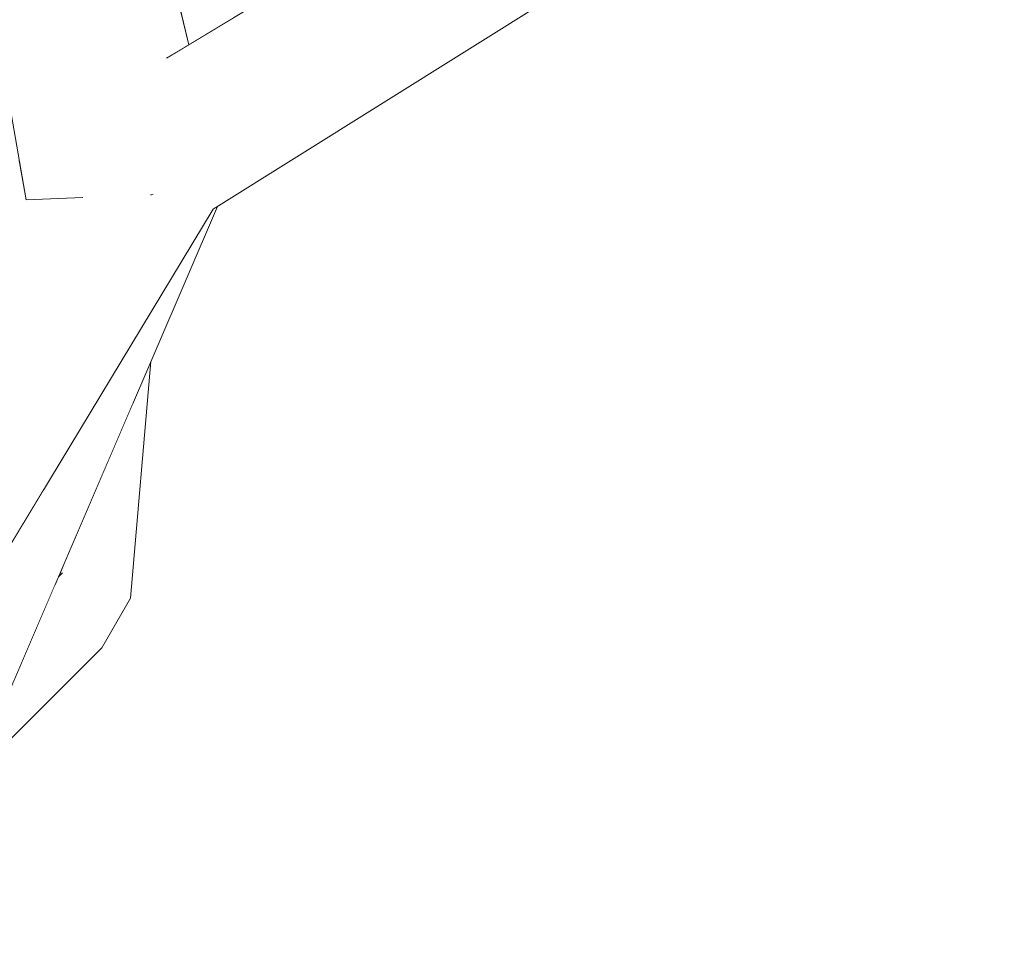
# Model space of a CAD drawing. Extents: x -289599 to -184549, y 66678 to 295474.
# Tile 623 of 656: x -237820 to -237767, y 71648 to 71698. Entities that reach past the tile are written whole.
import ezdxf

# ---------------------------------------------------------------- set-up
doc = ezdxf.new("R2010")
doc.units = 0
doc.header["$MEASUREMENT"] = 0
doc.linetypes.add('Wipeout_Contour', pattern=[1000, 0, -1000])
doc.layers.add('arch drzewa', color=8, linetype='Continuous')
doc.layers.add('arch drzewa_Nr_Pióra__4', color=8, linetype='Continuous', lineweight=9)

msp = doc.modelspace()

# ---------------------------------------------------------------- wipeouts: each hides what was drawn before it
at = {"color": 254, "linetype": 'Wipeout_Contour', "lineweight": 0, "ltscale": 1460862.244009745}
msp.add_wipeout([(-237838.167, 71648.107), (-237814.529, 71688.314), (-237816.114, 71689.168), (-237817.062, 71688.408), (-237820.115, 71688.289), (-237820.504, 71690.511)], dxfattribs=at).dxf.layer = 'arch drzewa'

# ---------------------------------------------------------------- next in the draw order: wipeouts: each hides what was drawn before it
at = {"color": 254, "linetype": 'Wipeout_Contour', "lineweight": 0, "ltscale": 730418.288733}
msp.add_wipeout([(-237814.529, 71688.314), (-237832.593, 71650.308), (-237809.943, 71687.779)], dxfattribs=at).dxf.layer = 'arch drzewa'

# ---------------------------------------------------------------- next in the draw order: wipeouts: each hides what was drawn before it
at = {"color": 254, "linetype": 'Wipeout_Contour', "lineweight": 0, "ltscale": 730431.250536}
msp.add_wipeout([(-237838.167, 71648.107), (-237832.593, 71650.308), (-237814.529, 71688.314)], dxfattribs=at).dxf.layer = 'arch drzewa'

# ---------------------------------------------------------------- next in the draw order: wipeouts: each hides what was drawn before it
at = {"color": 254, "linetype": 'Wipeout_Contour', "lineweight": 0, "ltscale": 1217246.084667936}
msp.add_wipeout([(-237814.529, 71688.314), (-237771.857, 71715.435), (-237772.204, 71718.41), (-237774.033, 71718.731), (-237774.181, 71718.859)], dxfattribs=at).dxf.layer = 'arch drzewa'

# ---------------------------------------------------------------- next in the draw order: wipeouts: each hides what was drawn before it
at = {"color": 254, "linetype": 'Wipeout_Contour', "lineweight": 0, "ltscale": 1704252.301241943}
msp.add_wipeout([(-237816.114, 71689.168), (-237814.529, 71688.314), (-237774.181, 71718.859), (-237774.365, 71719.017), (-237812.475, 71695.988), (-237813.715, 71690.374), (-237813.874, 71690.331)], dxfattribs=at).dxf.layer = 'arch drzewa'

# ---------------------------------------------------------------- next in the draw order: wipeouts: each hides what was drawn before it
at = {"color": 254, "linetype": 'Wipeout_Contour', "lineweight": 0, "ltscale": 1217221.276552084}
msp.add_wipeout([(-237809.943, 71687.779), (-237766.908, 71714.713), (-237767.992, 71714.74), (-237768.015, 71715.113), (-237771.857, 71715.435)], dxfattribs=at).dxf.layer = 'arch drzewa'

# ---------------------------------------------------------------- next in the draw order: wipeouts: each hides what was drawn before it
at = {"color": 254, "linetype": 'Wipeout_Contour', "lineweight": 0, "ltscale": 730381.06115}
msp.add_wipeout([(-237771.857, 71715.435), (-237814.529, 71688.314), (-237809.943, 71687.779)], dxfattribs=at).dxf.layer = 'arch drzewa'

# ---------------------------------------------------------------- next in the draw order: linework, layer by layer
at = {"layer": 'arch drzewa_Nr_Pióra__4', "linetype": 'Continuous'}
for p, q in [((-237813.292, 71688.555), (-237813.352, 71688.553)), ((-237813.207, 71688.589), (-237813.292, 71688.555))]:
    msp.add_line(p, q, dxfattribs=at)

# ---------------------------------------------------------------- next in the draw order: wipeouts: each hides what was drawn before it
at = {"color": 254, "linetype": 'Wipeout_Contour', "lineweight": 0, "ltscale": 973941.329109}
msp.add_wipeout([(-237823.777, 71733.56), (-237828.037, 71733.553), (-237813.874, 71690.331), (-237813.715, 71690.374)], dxfattribs=at).dxf.layer = 'arch drzewa'
at = {"color": 254, "linetype": 'Wipeout_Contour', "lineweight": 0, "ltscale": 973879.239627}
msp.add_wipeout([(-237819.112, 71672.61), (-237826.245, 71649.416), (-237809.717, 71687.92), (-237809.943, 71687.779)], dxfattribs=at).dxf.layer = 'arch drzewa'

# ---------------------------------------------------------------- next in the draw order: wipeouts: each hides what was drawn before it
at = {"color": 254, "linetype": 'Wipeout_Contour', "lineweight": 0, "ltscale": 1217399.89192891}
msp.add_wipeout([(-237813.874, 71690.331), (-237828.037, 71733.553), (-237820.115, 71688.289), (-237817.062, 71688.408), (-237816.114, 71689.168)], dxfattribs=at).dxf.layer = 'arch drzewa'
at = {"color": 254, "linetype": 'Wipeout_Contour', "lineweight": 0, "ltscale": 973891.674311}
msp.add_wipeout([(-237820.819, 71669.786), (-237830.064, 71654.492), (-237826.245, 71649.416), (-237819.112, 71672.61)], dxfattribs=at).dxf.layer = 'arch drzewa'

# ---------------------------------------------------------------- next in the draw order: linework, layer by layer
at = {"layer": 'arch drzewa_Nr_Pióra__4', "linetype": 'Continuous'}
msp.add_line((-237817.031, 71688.409), (-237820.115, 71688.289), dxfattribs=at)

# ---------------------------------------------------------------- next in the draw order: wipeouts: each hides what was drawn before it
at = {"color": 254, "linetype": 'Wipeout_Contour', "lineweight": 0, "ltscale": 973934.124301}
msp.add_wipeout([(-237820.432, 71734.591), (-237823.777, 71733.56), (-237811.731, 71696.438), (-237811.268, 71696.718)], dxfattribs=at).dxf.layer = 'arch drzewa'
at = {"color": 254, "linetype": 'Wipeout_Contour', "lineweight": 0, "ltscale": 973871.899681}
msp.add_wipeout([(-237823.044, 71656.874), (-237816.005, 71663.903), (-237814.444, 71666.613), (-237822.635, 71657.825)], dxfattribs=at).dxf.layer = 'arch drzewa'

# ---------------------------------------------------------------- next in the draw order: wipeouts: each hides what was drawn before it
at = {"color": 254, "linetype": 'Wipeout_Contour', "lineweight": 0, "ltscale": 973914.578418}
msp.add_wipeout([(-237811.731, 71696.438), (-237823.777, 71733.56), (-237813.715, 71690.374), (-237812.475, 71695.988)], dxfattribs=at).dxf.layer = 'arch drzewa'
at = {"color": 254, "linetype": 'Wipeout_Contour', "lineweight": 0, "ltscale": 730405.370065}
msp.add_wipeout([(-237822.566, 71657.988), (-237822.635, 71657.825), (-237814.444, 71666.613)], dxfattribs=at).dxf.layer = 'arch drzewa'

# ---------------------------------------------------------------- next in the draw order: linework, layer by layer
at = {"layer": 'arch drzewa_Nr_Pióra__4', "linetype": 'Continuous'}
msp.add_line((-237820.115, 71688.289), (-237828.037, 71733.553), dxfattribs=at)

# ---------------------------------------------------------------- next in the draw order: wipeouts: each hides what was drawn before it
at = {"color": 254, "linetype": 'Wipeout_Contour', "lineweight": 0, "ltscale": 973873.556776}
msp.add_wipeout([(-237791.362, 71713.235), (-237811.725, 71698.604), (-237811.268, 71696.718), (-237808.929, 71698.131)], dxfattribs=at).dxf.layer = 'arch drzewa'
at = {"color": 254, "linetype": 'Wipeout_Contour', "lineweight": 0, "ltscale": 973874.859445}
msp.add_wipeout([(-237822.566, 71657.988), (-237814.444, 71666.613), (-237818.131, 71667.984), (-237818.638, 71667.139)], dxfattribs=at).dxf.layer = 'arch drzewa'

# ---------------------------------------------------------------- next in the draw order: linework, layer by layer
at = {"layer": 'arch drzewa_Nr_Pióra__4', "linetype": 'Continuous'}
for p, q in [((-237811.268, 71696.718), (-237820.432, 71734.591)), ((-237812.483, 71695.983), (-237774.365, 71719.017)), ((-237809.943, 71687.779), (-237766.908, 71714.713)), ((-237823.044, 71656.874), (-237816.005, 71663.903))]:
    msp.add_line(p, q, dxfattribs=at)

# ---------------------------------------------------------------- next in the draw order: wipeouts: each hides what was drawn before it
at = {"color": 254, "linetype": 'Wipeout_Contour', "lineweight": 0, "ltscale": 730402.448829}
msp.add_wipeout([(-237814.284, 71677.281), (-237814.444, 71666.613), (-237813.335, 71679.493)], dxfattribs=at).dxf.layer = 'arch drzewa'
at = {"color": 254, "linetype": 'Wipeout_Contour', "lineweight": 0, "ltscale": 730408.502219}
msp.add_wipeout([(-237818.363, 71667.779), (-237818.638, 71667.139), (-237818.131, 71667.984)], dxfattribs=at).dxf.layer = 'arch drzewa'

# ---------------------------------------------------------------- next in the draw order: wipeouts: each hides what was drawn before it
at = {"color": 254, "linetype": 'Wipeout_Contour', "lineweight": 0, "ltscale": 973872.658676}
msp.add_wipeout([(-237818.081, 71668.435), (-237818.131, 71667.984), (-237814.444, 71666.613), (-237814.284, 71677.281)], dxfattribs=at).dxf.layer = 'arch drzewa'

# ---------------------------------------------------------------- next in the draw order: linework, layer by layer
at = {"layer": 'arch drzewa_Nr_Pióra__4', "linetype": 'Continuous'}
for p, q in [((-237814.444, 71666.613), (-237813.335, 71679.493)), ((-237816.005, 71663.903), (-237814.444, 71666.613))]:
    msp.add_line(p, q, dxfattribs=at)

# ---------------------------------------------------------------- next in the draw order: wipeouts: each hides what was drawn before it
at = {"color": 254, "linetype": 'Wipeout_Contour', "lineweight": 0, "ltscale": 730408.5314}
msp.add_wipeout([(-237818.363, 71667.779), (-237818.131, 71667.984), (-237818.085, 71668.427)], dxfattribs=at).dxf.layer = 'arch drzewa'

# ---------------------------------------------------------------- next in the draw order: linework, layer by layer
at = {"layer": 'arch drzewa_Nr_Pióra__4', "linetype": 'Continuous'}
for p, q in [((-237826.245, 71649.416), (-237809.717, 71687.92)), ((-237832.593, 71650.308), (-237809.943, 71687.779)), ((-237818.363, 71667.779), (-237818.131, 71667.984))]:
    msp.add_line(p, q, dxfattribs=at)

doc.saveas('drawing.dxf')
